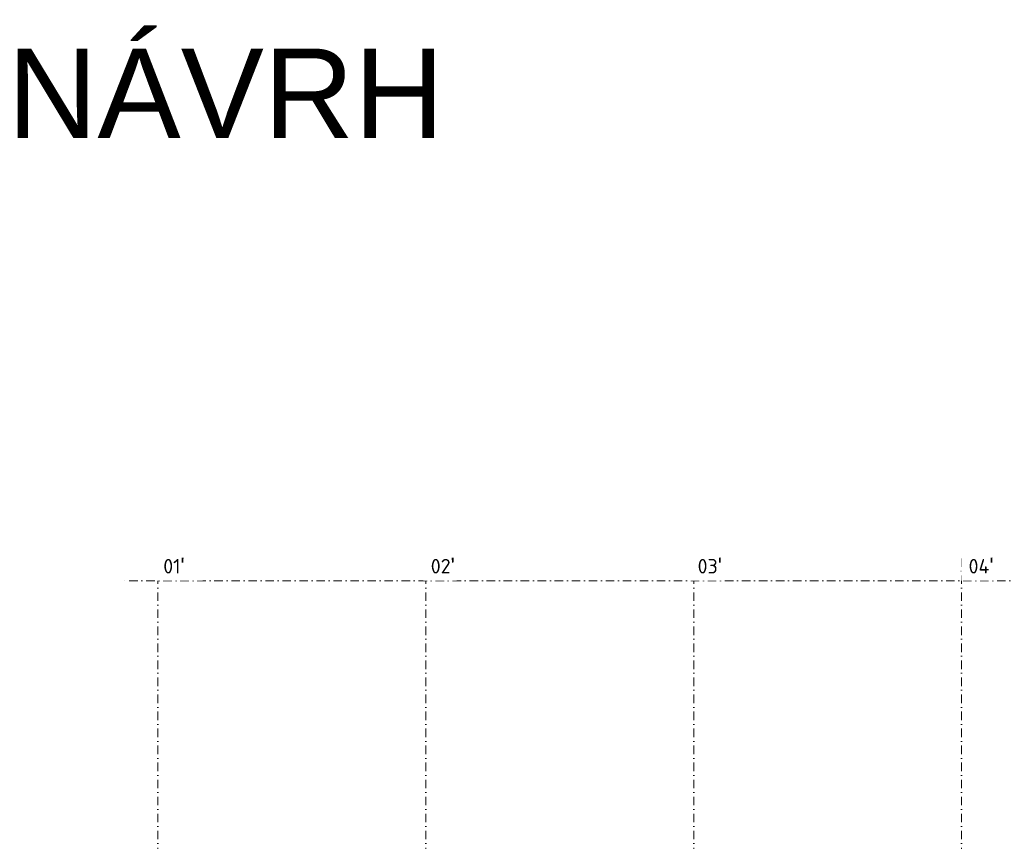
# Model space of a CAD drawing. Header units: millimetres. Extents: x -796345 to 3713765, y -2985421 to 2187451.
# Tile 294 of 399: x -184 to 43911, y 237634 to 274419. Entities that reach past the tile are written whole.
import ezdxf

# ---------------------------------------------------------------- set-up
doc = ezdxf.new("R2010")
doc.units = ezdxf.units.MM
doc.linetypes.add('CENTERX2', pattern=[101.6, 63.5, -12.7, 12.7, -12.7])
doc.linetypes.add('DASHDOT', pattern=[25.4, 12.7, -6.35, 0, -6.35])
doc.layers.add('A99_N_txt-popis-200', color=240, linetype='Continuous', lineweight=5)
doc.layers.add('A99_S_osy', color=1, linetype='CENTERX2', lineweight=5)
doc.styles.add('ad_popis 100', font='isocpeur.ttf', dxfattribs={"height": 200})
doc.styles.add('ARIAL', font='arial.ttf', dxfattribs={"height": 375})

msp = doc.modelspace()

# ---------------------------------------------------------------- linework, layer by layer
at = {"layer": 'A99_S_osy', "linetype": 'DASHDOT', "lineweight": 5, "ltscale": 30}
for points in [[(6000, 250300), (6000, 175600)], [(18000, 250300), (18000, 175430)], [(30000, 250300), (30000, 146890)], [(42000, 250300), (42000, 146890)], [(152950, 249300), (4375, 249300)]]:
    msp.add_lwpolyline(points, dxfattribs=at)

# ---------------------------------------------------------------- texts
at = {"layer": 'A99_N_txt-popis-200', "insert": (-735, 273126), "char_height": 4000, "attachment_point": 1, "style": 'ARIAL'}
msp.add_mtext_dynamic_manual_height_columns('NÁVRH ', width=22125.035, gutter_width=5000, heights=[0], dxfattribs=at)

# ---------------------------------------------------------------- next in the draw order: texts
at = {"layer": 'A99_N_txt-popis-200', "lineweight": 0, "insert": (6245, 250330), "char_height": 650, "attachment_point": 1, "style": 'ad_popis 100', "bg_fill": 2}
msp.add_mtext_dynamic_manual_height_columns("01{\\fArial|b0|i0|c238|p34;\\H1.08333x;'}", width=1436.482, gutter_width=1000, heights=[0], dxfattribs=at)
at = {"layer": 'A99_N_txt-popis-200', "color": 1, "lineweight": 0, "char_height": 650, "attachment_point": 1, "style": 'ad_popis 100', "bg_fill": 2}
for s, insert in [("02{\\fArial|b0|i0|c238|p34;\\H1.08333x;'}", (18225, 250330)), ("03{\\fArial|b0|i0|c238|p34;\\H1.08333x;'}", (30175, 250330)), ("04{\\fArial|b0|i0|c238|p34;\\H1.08333x;'}", (42310, 250330))]:
    msp.add_mtext_dynamic_manual_height_columns(s, width=832.5, gutter_width=1000, heights=[0], dxfattribs=dict(at, insert=insert))

doc.saveas('drawing.dxf')
